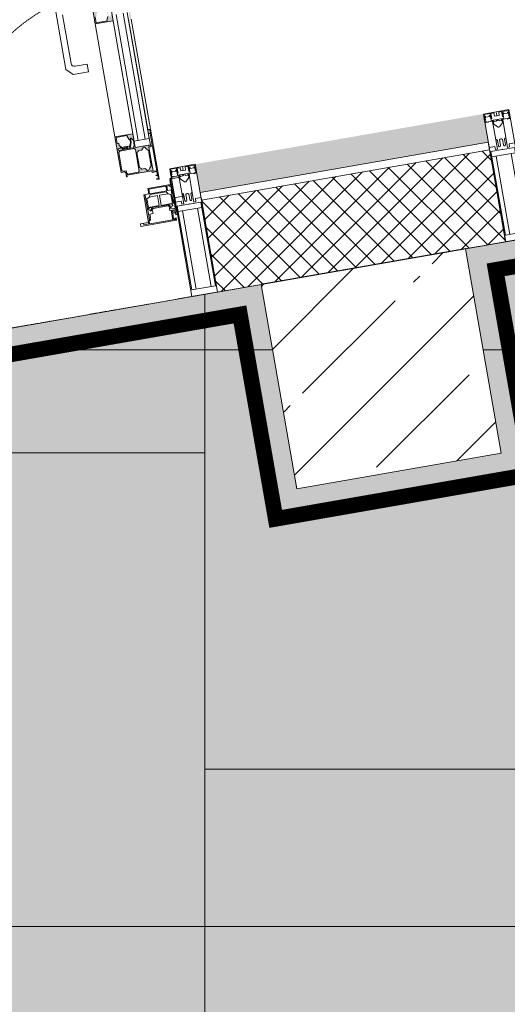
# Model space of a CAD drawing. Header units: millimetres. Extents: x -57162 to 485422, y -209335 to -9481.
# Tile 457 of 656: x 66492 to 67431, y -17437 to -15539. Entities that reach past the tile are written whole.
import ezdxf
from ezdxf import colors
from ezdxf.entities.mleader import LeaderData, LeaderLine
from ezdxf.math import Vec2, Vec3

# ---------------------------------------------------------------- set-up
doc = ezdxf.new("R2010")
doc.units = ezdxf.units.MM
for name, pattern in [('( Hidden )', [0.375, 0.25, -0.125]), ('-D1-02х01', [3, 2, -1]), ('-D1d1-15x02', [19, 15, -2, 0, -2]), ('DASHDOT', [25.4, 12.7, -6.35, 0, -6.35])]:
    doc.linetypes.add(name, pattern=pattern)
for name, color, linetype, lineweight in [('0_S_Black_02', 7, 'Continuous', 5), ('dim_light', 12, 'Continuous', 9), ('Opening Swing', 7, '-D1-02х01', 5), ('Panel', 7, 'Continuous', 5), ('Импосты витража', 7, 'Continuous', 5), ('Несущие колонны', 7, 'Continuous', 5), ('Общие ребра', 7, 'Continuous', 5), ('Оси', 7, 'Continuous', 5), ('Панели витража', 7, 'Continuous', 5), ('Перекрытия', 7, 'Continuous', 5), ('Стены', 7, 'Continuous', 5), ('Термическая_воздушная прослойка _3_', 7, 'Continuous', 5), ('Элементы узлов', 7, 'Continuous', 5)]:
    doc.layers.add(name, color=color, linetype=linetype, lineweight=lineweight)
for name, color, linetype, lineweight, true_color in [('dim_razv', 7, 'DASHDOT', 9, 0x183018), ('EOM vinoski', 7, 'Continuous', 5, 0x423200), ('pol', 7, 'Continuous', 15, 0x55666d), ('pot sh', 7, 'Continuous', 15, 0x261e3e)]:
    doc.layers.add(name, color=color, linetype=linetype, lineweight=lineweight, true_color=true_color)
doc.styles.add('fl_iso paper', font='isocpeur.ttf', dxfattribs={"width": 0.8, "oblique": 10})

# ---------------------------------------------------------------- blocks, each defined once
blk = doc.blocks.new('Rectangular Mullion - 50Wx250H-2623690-50_AS_Plan_L01_1 корпус_Маркировочный - зависимый 1')
at = {"layer": 'Элементы узлов'}
for p, q in [((-25, 65.2), (-25, 250)), ((-25, 250), (0, 250)), ((25, 250), (0, 250)), ((25, 65.2), (25, 250)), ((-23, 237.3), (0, 237.3)), ((-23, 237.3), (-23, 73.6)), ((-14.9, 84), (-14.9, 237.3)), ((23, 237.3), (0, 237.3)), ((14.9, 84), (14.9, 237.3)), ((23, 237.3), (23, 73.6)), ((0, 84), (-23, 84)), ((0, 84), (23, 84)), ((-14, 65.2), (-25, 65.2)), ((-0.5, 73.6), (-23, 73.6)), ((-14, 71.3), (-14, 65.2)), ((-10, 71.3), (-14, 71.3)), ((-10, 53), (-10, 71.3)), ((-7, 65.2), (-5.9, 67.3)), ((-7, 65.2), (-7, 54.7)), ((-4.1, 67.3), (-5.9, 67.3)), ((-4.1, 67.3), (-2.9, 65.1)), ((-2.9, 65.1), (-2.9, 54.6)), ((0.5, 73.6), (23, 73.6)), ((4.1, 67.3), (2.9, 65.1)), ((2.9, 65.1), (2.9, 54.6)), ((4.1, 67.3), (5.9, 67.3)), ((7, 65.2), (5.9, 67.3)), ((7, 65.2), (7, 54.7)), ((10, 71.3), (14, 71.3)), ((10, 53), (10, 71.3)), ((14, 71.3), (14, 65.2)), ((14, 65.2), (25, 65.2)), ((-8.7, 53), (-10, 53)), ((-10, 53), (-10, 17)), ((-8.7, 53), (-7, 54.7)), ((-1.3, 53), (-2.9, 54.6)), ((0, 53), (-1.3, 53)), ((0, 53), (1.3, 53)), ((1.3, 53), (2.9, 54.6)), ((8.7, 53), (7, 54.7)), ((8.7, 53), (10, 53)), ((10, 53), (10, 17)), ((-8.5, 23), (-1.5, 30)), ((-8.5, 18.5), (-8.5, 23)), ((-1.5, 30), (0, 30)), ((1.5, 30), (0, 30)), ((8.5, 23), (1.5, 30)), ((8.5, 18.5), (8.5, 23)), ((-23.8, 14.6), (-25, 14.2)), ((-25, 0), (-25, 14.2)), ((-22.3, 17), (-23.8, 17)), ((-23.8, 17), (-23.8, 14.6)), ((-22.5, 10.6), (-23.8, 14.6)), ((-22.5, 10.6), (-23.7, 9.9)), ((-23.7, 1.3), (-23.7, 9.9)), ((-23.7, 1.3), (-11.8, 1.3)), ((-23.2, 10.2), (-22.5, 8)), ((-22.5, 8), (-22.5, 4.5)), ((-21.3, 4.5), (-22.5, 4.5)), ((-22.3, 17), (-22.3, 16)), ((-22.3, 16), (-21.3, 16)), ((-19, 17.6), (-21.3, 16)), ((-21.3, 4.5), (-21.3, 6.5)), ((-21.3, 6.5), (-14.2, 6.5)), ((-18.4, 16.6), (-19, 17.6)), ((-7.4, 16.6), (-18.4, 16.6)), ((-14.2, 6.5), (-14.2, 4.5)), ((-13.2, 4.5), (-14.2, 4.5)), ((-13.2, 4.5), (-12.2, 7.2)), ((-12.7, 7.6), (-11.3, 11.4)), ((-12.7, 7.6), (-11.8, 6.9)), ((-12.2, 9), (-12.2, 14.8)), ((-12.2, 14.8), (0, 14.8)), ((-11.8, 1.3), (-11.8, 6.9)), ((-10.5, 11.2), (-11.3, 11.4)), ((-10.5, 1.5), (-10.5, 11.2)), ((-4.8, 1.5), (-10.5, 1.5)), ((-10, 17), (-7.5, 17)), ((-7.5, 18.5), (-8.5, 18.5)), ((-7.5, 17), (-7.5, 18.5)), ((-7.4, 18), (-7.4, 16.6)), ((-2.6, 18), (-7.4, 18)), ((0, 8), (-4.8, 8)), ((-4.8, 1.5), (-4.8, 8)), ((-2.6, 18), (-2.6, 16.8)), ((-2.6, 16.8), (0, 16.8)), ((2.6, 16.8), (0, 16.8)), ((0, 14.8), (0, 16.8)), ((0, 14.8), (0, 16.8)), ((12.2, 14.8), (0, 14.8)), ((0, 0), (0, 8)), ((0, 8), (4.8, 8)), ((0, 0), (0, 8)), ((2.6, 18), (2.6, 16.8)), ((2.6, 18), (7.4, 18)), ((4.8, 1.5), (4.8, 8)), ((4.8, 1.5), (10.5, 1.5)), ((7.4, 18), (7.4, 16.6)), ((7.4, 16.6), (18.4, 16.6)), ((7.5, 18.5), (8.5, 18.5)), ((7.5, 17), (7.5, 18.5)), ((10, 17), (7.5, 17)), ((10.5, 11.2), (11.3, 11.4)), ((10.5, 1.5), (10.5, 11.2)), ((12.7, 7.6), (11.3, 11.4)), ((12.7, 7.6), (11.8, 6.9)), ((11.8, 1.3), (11.8, 6.9)), ((23.7, 1.3), (11.8, 1.3)), ((12.2, 9), (12.2, 14.8)), ((13.2, 4.5), (12.2, 7.2)), ((13.2, 4.5), (14.2, 4.5)), ((21.3, 6.5), (14.2, 6.5)), ((14.2, 6.5), (14.2, 4.5)), ((18.4, 16.6), (19, 17.6)), ((19, 17.6), (21.3, 16)), ((22.3, 16), (21.3, 16)), ((21.3, 4.5), (21.3, 6.5)), ((21.3, 4.5), (22.5, 4.5)), ((22.3, 17), (22.3, 16)), ((22.3, 17), (23.8, 17)), ((22.5, 10.6), (23.8, 14.6)), ((22.5, 10.6), (23.7, 9.9)), ((23.2, 10.2), (22.5, 8)), ((22.5, 8), (22.5, 4.5)), ((23.7, 1.3), (23.7, 9.9)), ((23.8, 17), (23.8, 14.6)), ((23.8, 14.6), (25, 14.2)), ((25, 0), (25, 14.2)), ((-25, 0), (0, 0)), ((25, 0), (0, 0))]:
    blk.add_line(p, q, dxfattribs=at)
for centre, start, end in [((-0.5, 73.1), 360, 90), ((0.5, 73.1), 90, 180)]:
    blk.add_arc(centre, 0.5, start, end, dxfattribs=at)
blk = doc.blocks.new('Rectangular Mullion - R_StandardFrame_50Wx250H-5147463-50_AS_Plan_L01_1 корпус_Маркировочный - зависимый 1')
at = {"layer": 'Импосты витража', "lineweight": 9}
for p, q in [((0, 0), (-50, 0)), ((0, -250), (0, 0)), ((-50, 0), (-50, -250)), ((-50, -250), (0, -250))]:
    blk.add_line(p, q, dxfattribs=at)
blk = doc.blocks.new('A_PAN_DOR_Структурные - EXT_3_Double_Витраж-V58-50_AS_Plan_L01_1 корпус_Маркировочный - зависимый 1')
at = {"layer": 'Элементы узлов', "true_color": 0xebebeb}
h = blk.add_hatch(color=7, dxfattribs=at)
h.paths.add_polyline_path([(-676.7, -81.8), (-674.1, -80.8), (-675.2, -80.5), (-675.8, -66.7), (-676.5, -78.8)])
h.paths.add_polyline_path([(-671.7, 16.2), (-676.7, 16.2), (-675.5, -62.1), (-674.6, -49.8), (-667.7, -49.8), (-667.5, -51.8), (-641.7, -51.8), (-641.7, -78.8), (-606.7, -78.8), (-606.7, -8.8), (-614, -8), (-615.2, -6.8), (-615.2, 1.2), (-616.5, -1.8), (-665.7, -0.9), (-666.1, 1.2), (-674.7, 1.2), (-674.7, 15.1), (-672.1, 16.1)])
h.paths.add_polyline_path([(-619, -3.6), (-617, -6.5), (-617, -10.6), (-610.9, -10.6), (-608.9, -12.6), (-609.2, -48.3), (-610.9, -50), (-640, -49.4), (-641.4, -46.4), (-641.4, -5.6), (-639.4, -3.6), (-633.7, -3.6)])
h.paths.add_polyline_path([(-667.7, -0.6), (-668.4, -48), (-674.7, -48), (-674.7, -0.6)])
h.paths.add_polyline_path([(-656.9, -4), (-652.9, -8.8), (-646.5, -8.8), (-643.2, -12.1), (-643.2, -41.4), (-648.9, -44.6), (-652.9, -44.6), (-656.9, -49.5), (-660.3, -48.5), (-665.1, -42.2), (-665.7, -40.8), (-665.7, -11.8), (-659.9, -4.1), (-659.1, -4), (-657.9, -4)])
h.paths.add_polyline_path([(-608.9, -51.8), (-609.4, -54.7), (-612.7, -55), (-614.9, -55.9), (-618.5, -53.6), (-618.8, -54), (-612, -60.7), (-611.3, -65.6), (-608.9, -65.6), (-608.9, -77.3), (-630.2, -77.3), (-631, -73.4), (-633.8, -69.4), (-637, -70.6), (-640.6, -64.5), (-640.2, -55.8), (-639.7, -52.5), (-638.3, -51.8), (-636.8, -50.7), (-636.7, -50.3), (-624.8, -51.8), (-609.1, -51.8)])
h.paths.add_polyline_path([(-631.4, -51.8), (-632.8, -51.8), (-632.9, -55.9), (-635.5, -65.3), (-634.5, -69.3), (-634.1, -67), (-634.1, -62.7), (-631.4, -53.5), (-631.4, -52)])
h.paths.add_polyline_path([(-620.3, -55), (-624.8, -55), (-628.4, -56.5), (-620.3, -55.5)])
h = blk.add_hatch(color=7, dxfattribs=at)
h.paths.add_polyline_path([(-606.7, -299.8), (-641.7, -299.8), (-641.7, -326.8), (-667.7, -327.4), (-668.6, -328.8), (-674.7, -328.8), (-674.1, -297.7), (-673.9, -296.8), (-676.7, -296.8), (-676.7, -367.2), (-670.2, -367.2), (-667.7, -369.7), (-667.1, -377.8), (-665.7, -377.8), (-665.7, -374.2), (-616.5, -374.2), (-615.5, -377.2), (-608.7, -377.2), (-608.7, -383.6), (-606.7, -392.2), (-606.7, -305.9)])
h.paths.add_polyline_path([(-608.9, -301.3), (-609.5, -313), (-612, -313.5), (-612, -317.8), (-618.4, -325.1), (-617.5, -325.3), (-614.2, -322), (-610.9, -323.9), (-608.9, -323.9), (-609, -326.8), (-634, -327.9), (-633.8, -326.8), (-638.9, -325.7), (-638.8, -325.2), (-640.6, -320.7), (-640.2, -312.4), (-635.5, -307.7), (-632.9, -309.8), (-630.2, -301.3), (-609.9, -301.3)])
h.paths.add_polyline_path([(-639.4, -328.6), (-610.1, -329.3), (-608.9, -330.6), (-608.9, -370.4), (-610.9, -372.4), (-639.4, -372.4), (-641.4, -369.9), (-640.7, -329.9)])
h.paths.add_polyline_path([(-635.5, -307.7), (-634.6, -318.3), (-632.8, -325.6), (-632.1, -326.8), (-631.4, -325.9), (-631.4, -322.8), (-634.1, -313.5), (-634.3, -309.6)])
h.paths.add_polyline_path([(-620.3, -322), (-628.4, -322), (-624.2, -323.5), (-620.3, -323.5), (-620.3, -322.1)])
h.paths.add_polyline_path([(-656.9, -329.1), (-652.9, -333.9), (-645.9, -334.7), (-643.2, -337.2), (-643.2, -363.9), (-648.8, -367.2), (-653.9, -368.2), (-656.9, -372), (-663.9, -371.9), (-665.7, -370), (-665.7, -336.9), (-662, -332.9), (-658.6, -329.1), (-657.9, -329.1)])
h.paths.add_polyline_path([(-667.7, -330.6), (-667.7, -365.4), (-673.6, -364.5), (-674.7, -363.4), (-674.7, -330.6), (-668, -330.6)])
h.paths.add_polyline_path([(-608.7, -384.9), (-609.8, -391.4), (-608.9, -392.2), (-606.7, -392.2)])
at = {"layer": 'Opening Swing'}
blk.add_arc((-649, 18), 386.2, 264.0998, 0, dxfattribs=at)
at = {"layer": 'Panel'}
for p, q in [((-626, 100), (-696, 100)), ((-696, 100), (-696, 95.5)), ((-696, 95.5), (-691, 95.5)), ((-694, 98), (-691, 98)), ((-694, 95.5), (-694, 98)), ((-691, 95.5), (-691, 98)), ((-691, 95.5), (-691, 85.5)), ((-643.5, 98), (-689, 98)), ((-689, 98), (-689, 79.2)), ((-643.5, 91.9), (-643.5, 98)), ((-642, 98), (-632, 98)), ((-642, 95), (-642, 98)), ((-642, 41), (-642, 95)), ((-642, 95), (-626, 95)), ((-632, 98), (-632, 95)), ((-626, 95), (-626, 100)), ((-696.5, 89.5), (-699, 89.5)), ((-699, 89.5), (-699, 61)), ((-688.6, 76.5), (-697.5, 76.5)), ((-697.5, 76.5), (-697.5, 61)), ((-696.5, 85.5), (-696.5, 89.5)), ((-696.5, 85.5), (-696.5, 76.5)), ((-691, 85.5), (-696.5, 85.5)), ((-694, 85.5), (-694, 79.3)), ((-691, 79.3), (-694, 79.3)), ((-691, 85.5), (-691, 79.3)), ((-689, 79.2), (-686.7, 79.2)), ((-688.6, 73.8), (-688.6, 76.5)), ((-686.7, 79.2), (-686.7, 71.6)), ((-647.2, 79.5), (-653.5, 79.5)), ((-653.5, 71.6), (-653.5, 79.5)), ((-647.2, 86), (-646.4, 86.8)), ((-647.2, 79.5), (-647.2, 86)), ((-646.4, 90.7), (-645.2, 91.9)), ((-646.4, 86.8), (-646.4, 90.7)), ((-645.2, 91.9), (-643.5, 91.9)), ((-644.7, 90.2), (-644.7, 42.5)), ((-644.7, 90.2), (-642, 90.2)), ((-698.8, 57.8), (-702, 56.5)), ((-698.8, 57.8), (-697.5, 61)), ((-695.5, 56.5), (-695.5, 66.7)), ((-681.6, 66.7), (-695.5, 66.7)), ((-693.7, 66.7), (-693.7, 49.5)), ((-691.7, 71.8), (-693.6, 70.9)), ((-693.6, 70.9), (-693.6, 69.4)), ((-693.6, 69.4), (-691.8, 67.5)), ((-691.8, 67.5), (-681.6, 67.5)), ((-690.5, 73.8), (-691.7, 71.8)), ((-688.6, 73.8), (-690.5, 73.8)), ((-688.6, 70.6), (-688.6, 73.8)), ((-686.1, 68.1), (-688.6, 70.6)), ((-685.1, 70), (-686.7, 71.6)), ((-681.6, 68.1), (-686.1, 68.1)), ((-685.1, 70), (-655.2, 70)), ((-681.6, 68.1), (-681.6, 66.7)), ((-654.1, 68.1), (-681.6, 68.1)), ((-681.6, 66.7), (-671.6, 66.7)), ((-671.6, 66.7), (-671.6, 47)), ((-668, 66.6), (-668, 47)), ((-646.6, 66.6), (-668, 66.6)), ((-655.2, 70), (-653.5, 71.6)), ((-654.1, 68.1), (-651.6, 70.6)), ((-654.1, 66.6), (-654.1, 68.1)), ((-648.5, 67.5), (-654.1, 67.5)), ((-651.6, 73.8), (-649.7, 73.8)), ((-651.6, 70.6), (-651.6, 73.8)), ((-649.7, 73.8), (-648.6, 71.8)), ((-648.6, 71.8), (-646.6, 70.9)), ((-646.6, 69.4), (-648.5, 67.5)), ((-646.6, 70.9), (-646.6, 69.4)), ((-646.6, 49.4), (-646.6, 66.6)), ((-717, 56.5), (-695.5, 56.5)), ((-698, 21), (-698, 56.5)), ((-698, 47.4), (-695.5, 47.4)), ((-696.5, 30), (-696.5, 47.4)), ((-695.5, 40.5), (-695.5, 56.5)), ((-695.5, 40.5), (-688.8, 40.5)), ((-693.7, 49.5), (-689, 47)), ((-689, 47), (-671.6, 47)), ((-689, 47), (-685.5, 42.5)), ((-688.8, 40.5), (-688.8, 31.9)), ((-687, 32), (-687, 40.8)), ((-687, 40.8), (-653.4, 40.8)), ((-685.5, 42.5), (-654.7, 42.5)), ((-668, 47), (-651.7, 47)), ((-654.7, 42.5), (-651.7, 47)), ((-653.4, 40.8), (-653.4, 32)), ((-652, 30), (-652, 41)), ((-652, 41), (-642, 41)), ((-651.7, 47), (-646.6, 49.4)), ((-644.7, 42.5), (-642, 42.5)), ((-717, 19.5), (-699.5, 19.5)), ((-699.5, 19.5), (-698, 21)), ((-694.2, 34.3), (-696.5, 34.3)), ((-696.5, 21), (-696.5, 30)), ((-696.5, 30), (-652, 30)), ((-694.2, 31.9), (-694.2, 34.3)), ((-688.8, 31.9), (-694.2, 31.9)), ((-653.4, 32), (-687, 32))]:
    blk.add_line(p, q, dxfattribs=at)
for centre, start, end in [((-702, 61), 315, 0), ((-699.5, 21), 270, 360)]:
    blk.add_arc(centre, 3, start, end, dxfattribs=at)
at = {"layer": 'Элементы узлов'}
for p, q in [((-671.7, 16.2), (-676.7, 16.2)), ((-676.7, 16.2), (-676.7, -81.8)), ((-675.2, 8.9), (-675.2, 14.9)), ((-675.2, 14.9), (-671.7, 14.9)), ((-671.7, 8.9), (-675.2, 8.9)), ((-674.7, 1.2), (-674.7, 7.6)), ((-674.7, 7.6), (-671.7, 7.6)), ((-665.7, 1.2), (-674.7, 1.2)), ((-671.7, 14.9), (-671.7, 16.2)), ((-671.7, 7.6), (-671.7, 8.9)), ((-665.7, -1.8), (-665.7, 1.2)), ((-615.2, 1.2), (-616.5, 1.2)), ((-616.5, 1.2), (-616.5, -1.8)), ((-615.2, -6.8), (-615.2, 1.2)), ((-674.7, -48), (-674.7, -0.6)), ((-674.7, -0.6), (-667.7, -0.6)), ((-667.7, -0.6), (-667.7, -48)), ((-616.5, -1.8), (-665.7, -1.8)), ((-665.7, -11.8), (-662.3, -8.2)), ((-665.7, -41.7), (-665.7, -11.8)), ((-662.3, -8.2), (-659.8, -4)), ((-659.8, -4), (-656.9, -4)), ((-656.9, -4), (-655.7, -6)), ((-655.7, -6), (-652.9, -8.8)), ((-652.9, -8.8), (-646.5, -8.8)), ((-646.5, -8.8), (-645.1, -10.7)), ((-645.1, -10.7), (-643.2, -12.1)), ((-643.2, -12.1), (-643.2, -41.4)), ((-641.4, -5.6), (-639.4, -3.6)), ((-641.4, -48), (-641.4, -5.6)), ((-639.4, -3.6), (-619, -3.6)), ((-619, -3.6), (-617, -5.6)), ((-617, -5.6), (-617, -10.6)), ((-617, -10.6), (-610.9, -10.6)), ((-613.2, -8.8), (-615.2, -6.8)), ((-606.7, -8.8), (-613.2, -8.8)), ((-610.9, -10.6), (-608.9, -12.6)), ((-608.9, -12.6), (-608.9, -48)), ((-606.7, -78.8), (-606.7, -8.8)), ((-667.7, -48), (-674.7, -48)), ((-674.7, -73.1), (-674.7, -49.8)), ((-674.7, -49.8), (-667.7, -49.8)), ((-671.2, -51.8), (-671.2, -64.3)), ((-641.7, -51.8), (-671.2, -51.8)), ((-667.7, -49.8), (-667.7, -51.8)), ((-667.7, -51.8), (-641.7, -51.8)), ((-662.3, -45.2), (-665.7, -41.7)), ((-659.8, -49.5), (-662.3, -45.2)), ((-656.9, -49.5), (-659.8, -49.5)), ((-655.7, -47.4), (-656.9, -49.5)), ((-652.9, -44.6), (-655.7, -47.4)), ((-646.5, -44.6), (-652.9, -44.6)), ((-645.1, -42.7), (-646.5, -44.6)), ((-643.2, -41.4), (-645.1, -42.7)), ((-641.7, -64.3), (-641.7, -51.8)), ((-641.7, -51.8), (-641.7, -78.8)), ((-639.4, -50), (-641.4, -48)), ((-640.6, -56.6), (-638.6, -52.9)), ((-640.6, -65.5), (-640.6, -56.6)), ((-610.9, -50), (-639.4, -50)), ((-638.6, -52.9), (-638.6, -51.8)), ((-638.6, -51.8), (-632.8, -51.8)), ((-632.8, -55.7), (-635.5, -62.7)), ((-634.1, -62.7), (-631.4, -55.6)), ((-632.8, -51.8), (-632.8, -55.7)), ((-631.4, -55.6), (-631.4, -51.8)), ((-631.4, -51.8), (-626.4, -51.8)), ((-626.4, -55), (-628.4, -55)), ((-628.4, -55), (-628.4, -56.5)), ((-628.4, -56.5), (-620.3, -56.5)), ((-626.4, -51.8), (-626.4, -55)), ((-624.8, -51.8), (-608.9, -51.8)), ((-624.8, -55), (-624.8, -51.8)), ((-620.3, -55), (-624.8, -55)), ((-618, -52.8), (-622.2, -52.8)), ((-622.2, -52.8), (-622.2, -54)), ((-622.2, -54), (-618.8, -54)), ((-620.3, -56.5), (-620.3, -55)), ((-618.8, -54), (-612, -60.7)), ((-614.2, -56.5), (-618, -52.8)), ((-612.3, -54.7), (-614.2, -56.5)), ((-608.9, -54.7), (-612.3, -54.7)), ((-608.9, -48), (-610.9, -50)), ((-608.9, -51.8), (-608.9, -54.7)), ((-675.2, -80.5), (-675.2, -74.5)), ((-675.2, -74.5), (-671.2, -74.5)), ((-671.2, -73.1), (-674.7, -73.1)), ((-671.2, -64.3), (-671.2, -310.8)), ((-663.2, -64.3), (-671.2, -64.3)), ((-671.2, -64.3), (-671.2, -80.5)), ((-671.2, -64.3), (-641.7, -64.3)), ((-671.2, -74.5), (-671.2, -73.1)), ((-663.2, -310.8), (-663.2, -64.3)), ((-649.7, -64.3), (-649.7, -310.8)), ((-641.7, -64.3), (-649.7, -64.3)), ((-641.7, -310.8), (-641.7, -64.3)), ((-636.9, -70.9), (-640.6, -65.5)), ((-635.5, -70.9), (-636.9, -70.9)), ((-635.5, -62.7), (-635.5, -70.9)), ((-634.1, -68.7), (-634.1, -62.7)), ((-632.9, -68.7), (-634.1, -68.7)), ((-630.2, -75.3), (-632.9, -68.7)), ((-630.2, -77.3), (-630.2, -75.3)), ((-612, -60.7), (-612, -65.6)), ((-612, -65.6), (-608.9, -65.6)), ((-608.9, -65.6), (-608.9, -77.3)), ((-676.7, -81.8), (-676.7, -296.8)), ((-676.7, -81.8), (-671.2, -81.8)), ((-671.2, -80.5), (-675.2, -80.5)), ((-671.2, -81.8), (-671.2, -80.5)), ((-671.2, -296.8), (-671.2, -81.8)), ((-641.7, -78.8), (-641.7, -299.8)), ((-641.7, -78.8), (-606.7, -78.8)), ((-608.9, -77.3), (-630.2, -77.3)), ((-606.7, -299.8), (-606.7, -78.8)), ((-547.7, -210.8), (-577.7, -210.8)), ((-577.7, -210.8), (-577.7, -225.8)), ((-577.7, -225.8), (-554.7, -225.8)), ((-535.7, -222.8), (-547.7, -210.8)), ((-535.7, -358.8), (-535.7, -222.8)), ((-547.7, -232.8), (-547.7, -327.8)), ((-606.7, -299.8), (-641.7, -299.8)), ((-641.7, -299.8), (-641.7, -326.8)), ((-632.9, -309.8), (-630.2, -303.2)), ((-630.2, -303.2), (-630.2, -301.3)), ((-630.2, -301.3), (-608.9, -301.3)), ((-608.9, -301.3), (-608.9, -313)), ((-606.7, -392.2), (-606.7, -299.8))]:
    blk.add_line(p, q, dxfattribs=at)
blk.add_arc((-554.7, -232.8), 7, 0, 90, dxfattribs=at)
blk = doc.blocks.new('Rectangular Mullion - R_StandardFrame_50Wx250H-V59-50_AS_Plan_L01_1 корпус_Маркировочный - зависимый 1')
at = {"layer": 'Импосты витража', "lineweight": 9}
for p, q in [((-25, 0), (25, 0)), ((25, 0), (25, -250)), ((-25, -250), (-25, 0)), ((25, -250), (-25, -250))]:
    blk.add_line(p, q, dxfattribs=at)
blk = doc.blocks.new('_DOT')
at = {"color": 0, "linetype": 'ByBlock'}
blk.add_line((-0.5, 0), (-1, 0), dxfattribs=at)
at = {"color": 0, "linetype": 'ByBlock', "const_width": 0.5}
blk.add_lwpolyline([(-0.25, 0, 1), (0.25, 0, 1)], format="xyb", close=True, dxfattribs=at)

msp = doc.modelspace()

# ---------------------------------------------------------------- hatches: boundary and pattern name
at = {"layer": 'pol'}
h = msp.add_hatch(dxfattribs=at)
h.set_pattern_fill('AR-B816', color=256, scale=3, angle=90)
h.set_pattern_definition([(90, (65629.1, -23689.1), (-609.6, 4e-14), []), (180, (65629.1, -23689.1), (-609.6, -609.6), [609.6, -609.6])])
edge = h.paths.add_edge_path()
edge.add_line((58029.1, -33989.1), (58029.1, -32389.1))
edge.add_line((58029.1, -32389.1), (65629.1, -32389.1))
edge.add_line((65629.1, -32389.1), (65629.1, -25609.1))
edge.add_line((65629.1, -25609.1), (65629.1, -25609.1))
edge.add_line((65629.1, -25609.1), (65629.1, -24689.1))
edge.add_line((65629.1, -24689.1), (65629.1, -24689.1))
edge.add_line((65629.1, -24689.1), (65629.1, -23689.1))
edge.add_line((65629.1, -23689.1), (64929.1, -23689.1))
edge.add_line((64929.1, -23689.1), (64929.1, -19949.1))
edge.add_line((64929.1, -19949.1), (64929.1, -18849.1))
edge.add_line((64929.1, -18849.1), (64929.1, -18749.1))
edge.add_line((64929.1, -18749.1), (65229.1, -18749.1))
edge.add_line((65229.1, -18749.1), (65229.1, -17449.1))
edge.add_line((65229.1, -17449.1), (64929.1, -17449.1))
edge.add_line((64929.1, -17449.1), (64929.1, -16402.8))
edge.add_line((64929.1, -16402.8), (66956.9, -16048.9))
edge.add_line((66956.9, -16048.9), (67025.7, -16442.9))
edge.add_line((67025.7, -16442.9), (67419.7, -16374.1))
edge.add_line((67419.7, -16374.1), (67350.9, -15980.1))
edge.add_line((67350.9, -15980.1), (67477.4, -15958))
edge.add_arc((68079, -19406), 3500.1, 0.0017, 99.8977, ccw=False)
edge.add_line((71579.1, -19405.9), (71579.1, -19409.1))
edge.add_line((71579.1, -19409.1), (70499.1, -19409.1))
edge.add_line((70499.1, -19409.1), (70499.1, -20569.1))
edge.add_line((70499.1, -20569.1), (71579.2, -20569))
edge.add_line((71579.2, -20569), (71579.2, -23609.1))
edge.add_line((71579.2, -23609.1), (70499.1, -23609.1))
edge.add_line((70499.1, -23609.1), (70499.1, -24769.1))
edge.add_line((70499.1, -24769.1), (71579.1, -24769.1))
edge.add_line((71579.1, -24769.1), (71579.1, -28309.1))
edge.add_line((71579.1, -28309.1), (70499.1, -28309.1))
edge.add_line((70499.1, -28309.1), (70499.1, -29469.1))
edge.add_line((70499.1, -29469.1), (71579.1, -29469.1))
edge.add_line((71579.1, -29469.1), (71579.1, -34259.1))
edge.add_line((71579.1, -34259.1), (70499.1, -34259.1))
edge.add_line((70499.1, -34259.1), (70499.1, -35419.1))
edge.add_line((70499.1, -35419.1), (71579.1, -35419.1))
edge.add_line((71579.1, -35419.1), (71569.8, -36829.1))
edge.add_line((71569.8, -36829.1), (67589.1, -36829.1))
edge.add_line((67589.1, -36829.1), (67589.1, -36229.1))
edge.add_line((67589.1, -36229.1), (66589.1, -36229.1))
edge.add_line((66589.1, -36229.1), (66589.1, -36009.1))
edge.add_line((66589.1, -36009.1), (66389.1, -36009.1))
edge.add_line((66389.1, -36009.1), (66389.1, -35109.1))
edge.add_line((66389.1, -35109.1), (66589.1, -35109.1))
edge.add_line((66589.1, -35109.1), (66589.1, -33989.1))
edge.add_line((66589.1, -33989.1), (58929.1, -33989.1))
edge.add_line((58929.1, -33989.1), (58929.1, -34189.1))
edge.add_line((58929.1, -34189.1), (58129.1, -34189.1))
edge.add_line((58129.1, -34189.1), (58129.1, -33989.1))
edge.add_line((58129.1, -33989.1), (58029.1, -33989.1))
edge = h.paths.add_edge_path(flags=16)
edge.add_arc((69441, -17785.7), 1459.5, 0, 360)
at = {"layer": 'pol', "true_color": 0xa6a6a6}
h = msp.add_hatch(color=253, dxfattribs=at)
h.dxf.hatch_style = 1
edge = h.paths.add_edge_path()
edge.add_line((58029.1, -33989.1), (58029.1, -32389.1))
edge.add_line((58029.1, -32389.1), (65629.1, -32389.1))
edge.add_line((65629.1, -32389.1), (65629.1, -25609.1))
edge.add_line((65629.1, -25609.1), (65629.1, -25609.1))
edge.add_line((65629.1, -25609.1), (65629.1, -24689.1))
edge.add_line((65629.1, -24689.1), (65629.1, -24689.1))
edge.add_line((65629.1, -24689.1), (65629.1, -23689.1))
edge.add_line((65629.1, -23689.1), (64929.1, -23689.1))
edge.add_line((64929.1, -23689.1), (64929.1, -19949.1))
edge.add_line((64929.1, -19949.1), (64929.1, -18849.1))
edge.add_line((64929.1, -18849.1), (64929.1, -18749.1))
edge.add_line((64929.1, -18749.1), (65229.1, -18749.1))
edge.add_line((65229.1, -18749.1), (65229.1, -17449.1))
edge.add_line((65229.1, -17449.1), (64929.1, -17449.1))
edge.add_line((64929.1, -17449.1), (64929.1, -16402.8))
edge.add_line((64929.1, -16402.8), (66956.9, -16048.9))
edge.add_line((66956.9, -16048.9), (67025.7, -16442.9))
edge.add_line((67025.7, -16442.9), (67419.7, -16374.1))
edge.add_line((67419.7, -16374.1), (67350.9, -15980.1))
edge.add_line((67350.9, -15980.1), (67477.4, -15958))
edge.add_arc((68079, -19406), 3500.1, 0.0017, 99.8977, ccw=False)
edge.add_line((71579.1, -19405.9), (71579.1, -19409.1))
edge.add_line((71579.1, -19409.1), (70499.1, -19409.1))
edge.add_line((70499.1, -19409.1), (70499.1, -20569.1))
edge.add_line((70499.1, -20569.1), (71579.2, -20569))
edge.add_line((71579.2, -20569), (71579.2, -23609.1))
edge.add_line((71579.2, -23609.1), (70499.1, -23609.1))
edge.add_line((70499.1, -23609.1), (70499.1, -24769.1))
edge.add_line((70499.1, -24769.1), (71579.1, -24769.1))
edge.add_line((71579.1, -24769.1), (71579.1, -28309.1))
edge.add_line((71579.1, -28309.1), (70499.1, -28309.1))
edge.add_line((70499.1, -28309.1), (70499.1, -29469.1))
edge.add_line((70499.1, -29469.1), (71579.1, -29469.1))
edge.add_line((71579.1, -29469.1), (71579.1, -34259.1))
edge.add_line((71579.1, -34259.1), (70499.1, -34259.1))
edge.add_line((70499.1, -34259.1), (70499.1, -35419.1))
edge.add_line((70499.1, -35419.1), (71579.1, -35419.1))
edge.add_line((71579.1, -35419.1), (71569.8, -36829.1))
edge.add_line((71569.8, -36829.1), (67589.1, -36829.1))
edge.add_line((67589.1, -36829.1), (67589.1, -36229.1))
edge.add_line((67589.1, -36229.1), (66589.1, -36229.1))
edge.add_line((66589.1, -36229.1), (66589.1, -36009.1))
edge.add_line((66589.1, -36009.1), (66389.1, -36009.1))
edge.add_line((66389.1, -36009.1), (66389.1, -35109.1))
edge.add_line((66389.1, -35109.1), (66589.1, -35109.1))
edge.add_line((66589.1, -35109.1), (66589.1, -33989.1))
edge.add_line((66589.1, -33989.1), (58929.1, -33989.1))
edge.add_line((58929.1, -33989.1), (58929.1, -34189.1))
edge.add_line((58929.1, -34189.1), (58129.1, -34189.1))
edge.add_line((58129.1, -34189.1), (58129.1, -33989.1))
edge.add_line((58129.1, -33989.1), (58029.1, -33989.1))
edge = h.paths.add_edge_path(flags=16)
edge.add_arc((69441, -17785.7), 1459.5, 0, 360)
at = {"layer": 'pot sh', "true_color": 0x817863}
h = msp.add_hatch(dxfattribs=at)
h.set_pattern_fill('ANSI31', color=8, scale=350, angle=315)
h.set_pattern_definition([(0, (64929.1, -19509.6), (3e-13, 1111.25), [])])
h.paths.add_polyline_path([(65629.1, -32389.1), (67668.6, -32389.1), (67668.6, -19509.6), (64929.1, -19509.6), (64929.1, -23689.1), (65629.1, -23689.1), (65629.1, -24689.1), (65629.1, -24689.1), (65629.1, -25609.1), (65629.1, -25609.1)], flags=16)
edge = h.paths.add_edge_path()
edge.add_arc((69441, -17785.7), 1459.5, 74.0475, 385.8519)
edge.add_arc((68079, -19406), 3500.1, 0.0017, 40.1471, ccw=False)
edge.add_line((71579.1, -19405.9), (71579.1, -19409.1))
edge.add_line((71579.1, -19409.1), (70499.1, -19409.1))
edge.add_line((70499.1, -19409.1), (70499.1, -20569.1))
edge.add_line((70499.1, -20569.1), (71579.2, -20569))
edge.add_line((71579.2, -20569), (71579.2, -23609.1))
edge.add_line((71579.2, -23609.1), (70499.1, -23609.1))
edge.add_line((70499.1, -23609.1), (70499.1, -24769.1))
edge.add_line((70499.1, -24769.1), (71579.1, -24769.1))
edge.add_line((71579.1, -24769.1), (71579.1, -28309.1))
edge.add_line((71579.1, -28309.1), (70499.1, -28309.1))
edge.add_line((70499.1, -28309.1), (70499.1, -29469.1))
edge.add_line((70499.1, -29469.1), (71579.1, -29469.1))
edge.add_line((71579.1, -29469.1), (71579.1, -34259.1))
edge.add_line((71579.1, -34259.1), (70499.1, -34259.1))
edge.add_line((70499.1, -34259.1), (70499.1, -35419.1))
edge.add_line((70499.1, -35419.1), (71579.1, -35419.1))
edge.add_line((71579.1, -35419.1), (71579.1, -36829.1))
edge.add_line((71579.1, -36829.1), (67589.1, -36829.1))
edge.add_line((67589.1, -36829.1), (67589.1, -36229.1))
edge.add_line((67589.1, -36229.1), (66589.1, -36229.1))
edge.add_line((66589.1, -36229.1), (66589.1, -33989.1))
edge.add_line((66589.1, -33989.1), (62879.1, -33989.1))
edge.add_line((62879.1, -33989.1), (62879.1, -32389.1))
edge.add_line((62879.1, -32389.1), (65629.1, -32389.1))
edge.add_line((65629.1, -32389.1), (65629.1, -25609.1))
edge.add_line((65629.1, -25609.1), (65629.1, -25609.1))
edge.add_line((65629.1, -25609.1), (65629.1, -24689.1))
edge.add_line((65629.1, -24689.1), (65629.1, -24689.1))
edge.add_line((65629.1, -24689.1), (65629.1, -23689.1))
edge.add_line((65629.1, -23689.1), (64929.1, -23689.1))
edge.add_line((64929.1, -23689.1), (64929.1, -19949.1))
edge.add_line((64929.1, -19949.1), (64929.1, -18849.1))
edge.add_line((64929.1, -18849.1), (64929.1, -18749.1))
edge.add_line((64929.1, -18749.1), (65229.1, -18749.1))
edge.add_line((65229.1, -18749.1), (65229.1, -17449.1))
edge.add_line((65229.1, -17449.1), (64929.1, -17449.1))
edge.add_line((64929.1, -17449.1), (64929.1, -16402.8))
edge.add_line((64929.1, -16402.8), (66956.9, -16048.9))
edge.add_line((66956.9, -16048.9), (67025.7, -16442.9))
edge.add_line((67025.7, -16442.9), (67419.7, -16374.1))
edge.add_line((67419.7, -16374.1), (67350.9, -15980.1))
edge.add_line((67350.9, -15980.1), (67477.4, -15958))
edge.add_arc((68079, -19406), 3500.1, 59.7524, 99.8977, ccw=False)
at = {"layer": 'Несущие колонны'}
h = msp.add_hatch(dxfattribs=at)
h.set_pattern_fill('FP_2', color=256, style=0, pattern_type=2)
h.set_pattern_definition([(45, (38310.4, -126387.46), (-142.5612, 142.5612), []), (45, (38452.96, -126387.46), (-142.5612, 142.5612), [252.016, -50.403, 16.764, -33.639])])
h.paths.add_polyline_path([(67025.7, -16442.9), (67419.7, -16374.1), (67350.9, -15980.1), (66956.9, -16048.9), (67018.7, -16402.8)])
at = {"layer": 'Стены', "true_color": 0xeff9fa}
msp.add_hatch(color=7, dxfattribs=at).paths.add_polyline_path([(66839.5, -15871.4), (67394.6, -15774.5), (67385.2, -15720.3), (66830, -15817.2)])
at = {"layer": 'Стены'}
h = msp.add_hatch(dxfattribs=at)
h.set_pattern_fill('FP_5', color=256, style=0, pattern_type=2)
h.set_pattern_definition([(45, (38310.4, -126387.464), (-21.2132034, 21.2132034), []), (135, (38310.4, -126387.464), (-21.2132034, -21.2132034), [])])
h.paths.add_polyline_path([(66873, -16063.5), (67428.2, -15966.6), (67397.2, -15789.3), (66842.1, -15886.2), (66870.5, -16048.9)])

# ---------------------------------------------------------------- linework, layer by layer
at = {"layer": '0_S_Black_02'}
msp.add_line((66806.7, -15873.1), (66808.4, -15883), dxfattribs=at)
at = {"layer": 'dim_light'}
msp.add_lwpolyline([(58029.1, -32389.1), (65629.1, -32389.1), (65629.1, -25609.1), (64929.1, -25609.1), (64929.1, -24689.1), (65629.1, -24689.1), (65629.1, -23689.1), (64929.1, -23689.1), (64929.1, -19949.1), (64929.1, -19949.1), (64929.1, -18849.1), (64929.1, -18849.1), (64929.1, -18749.1), (65229.1, -18749.1), (65229.1, -17449.1), (64929.1, -17449.1), (64929.1, -16402.8), (66956.9, -16048.9), (67025.7, -16442.9), (67419.7, -16374.1), (67350.9, -15980.1), (67477.4, -15958, -0.176981), (69842.2, -16382.5)], format="xyb", dxfattribs=at)
at = {"layer": 'dim_razv', "color": 172, "linetype": '( Hidden )', "ltscale": 10, "true_color": 0x0000d6, "const_width": 30}
msp.add_lwpolyline([(64979.1, -16444.8), (66916.2, -16106.7), (66985, -16500.8), (67477.6, -16414.8), (67408.8, -16020.8), (67486, -16007.3, -0.149084), (69483.4, -16254.7, -0.149084)], format="xyb", dxfattribs=at)
at = {"layer": 'pol'}
msp.add_lwpolyline([(65629.1, -32389.1), (65629.1, -25609.1), (64929.1, -25609.1), (64929.1, -24689.1), (65629.1, -24689.1), (65629.1, -23689.1), (64929.1, -23689.1), (64929.1, -19949.1), (64929.1, -19949.1), (64929.1, -18849.1), (64929.1, -18849.1), (64929.1, -18749.1), (65229.1, -18749.1), (65229.1, -17449.1), (64929.1, -17449.1), (64929.1, -16402.8), (66956.9, -16048.9), (67025.7, -16442.9), (67419.7, -16374.1), (67350.9, -15980.1), (67477.4, -15958, -0.465755)], format="xyb", dxfattribs=at)
at = {"layer": 'pot sh'}
msp.add_lwpolyline([(58029.1, -32389.1), (65629.1, -32389.1), (65629.1, -25609.1), (64929.1, -25609.1), (64929.1, -24689.1), (65629.1, -24689.1), (65629.1, -23689.1), (64929.1, -23689.1), (64929.1, -19949.1), (64929.1, -19949.1), (64929.1, -18849.1), (64929.1, -18849.1), (64929.1, -18749.1), (65229.1, -18749.1), (65229.1, -17449.1), (64929.1, -17449.1), (64929.1, -16402.8), (66956.9, -16048.9), (67025.7, -16442.9), (67419.7, -16374.1), (67350.9, -15980.1), (67477.4, -15958, -0.176981), (69842.2, -16382.5)], format="xyb", dxfattribs=at)
at = {"layer": 'Несущие колонны', "lineweight": 25}
msp.add_line((67350.9, -15980.1), (66956.9, -16048.9), dxfattribs=at)
at = {"layer": 'Несущие колонны'}
for p, q in [((67419.7, -16374.1), (67350.9, -15980.1)), ((66956.9, -16048.9), (67025.7, -16442.9)), ((67025.7, -16442.9), (67419.7, -16374.1))]:
    msp.add_line(p, q, dxfattribs=at)
at = {"layer": 'Общие ребра'}
for p, q in [((66839.5, -15871.4), (67394.6, -15774.5)), ((66842.1, -15886.2), (67397.2, -15789.3)), ((67350.9, -15980.1), (67419.7, -16374.1)), ((67025.7, -16442.9), (66956.9, -16048.9)), ((67419.7, -16374.1), (67025.7, -16442.9))]:
    msp.add_line(p, q, dxfattribs=at)
at = {"layer": 'Оси', "linetype": '-D1d1-15x02'}
msp.add_line((37481.4, -21192.8), (71988, -15170.9), dxfattribs=at)
at = {"layer": 'Перекрытия'}
for p, q in [((67350.9, -15980.1), (67477.4, -15958)), ((67477.4, -15958), (67350.9, -15980.1)), ((67419.7, -16374.1), (67350.9, -15980.1)), ((67350.9, -15980.1), (67419.7, -16374.1)), ((64929.1, -16402.8), (66956.9, -16048.9)), ((66956.9, -16048.9), (64929.1, -16402.8)), ((66956.9, -16048.9), (67025.7, -16442.9)), ((67025.7, -16442.9), (66956.9, -16048.9)), ((67025.7, -16442.9), (67419.7, -16374.1)), ((67419.7, -16374.1), (67025.7, -16442.9)), ((67025.7, -16442.9), (67419.7, -16374.2)), ((67419.7, -16374.2), (67025.7, -16442.9))]:
    msp.add_line(p, q, dxfattribs=at)
at = {"layer": 'Термическая_воздушная прослойка _3_'}
for p, q in [((67397.2, -15789.3), (67394.6, -15774.5)), ((67428.2, -15966.6), (67397.2, -15789.3)), ((66839.5, -15871.4), (66842.1, -15886.2)), ((66842.1, -15886.2), (66873, -16063.5)), ((66873, -16063.5), (67428.2, -15966.6))]:
    msp.add_line(p, q, dxfattribs=at)

# ---------------------------------------------------------------- block references
at = {"layer": 'Импосты витража', "lineweight": 5}
for name, p, rotation in [('Rectangular Mullion - 50Wx250H-2623690-50_AS_Plan_L01_1 корпус_Маркировочный - зависимый 1', (67409.8, -15716.1), 189.8993036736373), ('Rectangular Mullion - R_StandardFrame_50Wx250H-5147463-50_AS_Plan_L01_1 корпус_Маркировочный - зависимый 1', (67434.4, -15711.8), 9.899303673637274), ('Rectangular Mullion - 50Wx250H-2623690-50_AS_Plan_L01_1 корпус_Маркировочный - зависимый 1', (66805.4, -15821.5), 189.8993036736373)]:
    msp.add_blockref(name, p, dxfattribs=dict(at, rotation=rotation))
at = {"layer": 'Импосты витража', "lineweight": 5, "extrusion": (0, 0, -1), "rotation": 350.1006963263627}
msp.add_blockref('Rectangular Mullion - R_StandardFrame_50Wx250H-V59-50_AS_Plan_L01_1 корпус_Маркировочный - зависимый 1', (-66805.4, -15821.5), dxfattribs=at)
at = {"layer": 'Панели витража', "lineweight": 5, "rotation": 189.8993036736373}
msp.add_blockref('A_PAN_DOR_Структурные - EXT_3_Double_Витраж-V58-50_AS_Plan_L01_1 корпус_Маркировочный - зависимый 1', (66091.2, -15946.2), dxfattribs=at)

# ---------------------------------------------------------------- next in the draw order: leaders
at = {"layer": 'EOM vinoski', "linetype": 'ByBlock', "lineweight": 0}
ml = msp.add_multileader_mtext('Standard', dxfattribs=at)
ml.set_content('Розетки силовые, h=300 мм', color=256, style='fl_iso paper')
ml.set_leader_properties(lineweight=5)
ml.set_arrow_properties(name='DOT')
ml.build(insert=Vec2(0, 0))
ml.multileader.update_dxf_attribs({"has_dogleg": 0, "text_left_attachment_type": 6, "text_right_attachment_type": 6, "dogleg_length": 0.5, "arrow_head_size": 40, "scale": 40})
ctx = ml.context
ctx.base_point, ctx.scale, ctx.char_height, ctx.arrow_head_size, ctx.landing_gap_size, ctx.plane_origin = Vec3(66301.5, -14929.1), 40, 200, 40, 80, Vec3(59082.9, -14029.6)
ctx.left_attachment, ctx.right_attachment = 6, 6
notes = []
notes.append((ctx, [(1, (1, 1, 0), (66281.5, -14929.1), (1, 0), 20, [(1, [(64919.1, -16899.8)], 0, [])])]))
ctx.mtext.insert, ctx.mtext.width, ctx.mtext.defined_height, ctx.mtext.line_spacing_factor, ctx.mtext.flow_direction = Vec3(66381.5, -14689.1), 3076.562, 629.7, 0.9, 5
ctx.mtext.has_bg_fill, ctx.mtext.bg_color, ctx.mtext.bg_scale_factor, ctx.mtext.bg_transparency, ctx.mtext.use_window_bg_color = 1, -1027028792, 1.5, 0, 1
for ctx, leaders in notes:
    for number, flags, end, landing, length, lines in leaders:
        leader = LeaderData()
        leader.index, (leader.has_last_leader_line, leader.has_dogleg_vector, leader.attachment_direction) = number, flags
        leader.last_leader_point, leader.dogleg_vector, leader.dogleg_length = Vec3(end), Vec3(landing), length
        for number, points, colour, breaks in lines:
            line = LeaderLine()
            line.index, line.vertices, line.color, line.breaks = number, Vec3.list(points), colors.encode_raw_color(colour), breaks
            leader.lines.append(line)
        ctx.leaders.append(leader)

doc.saveas('drawing.dxf')
